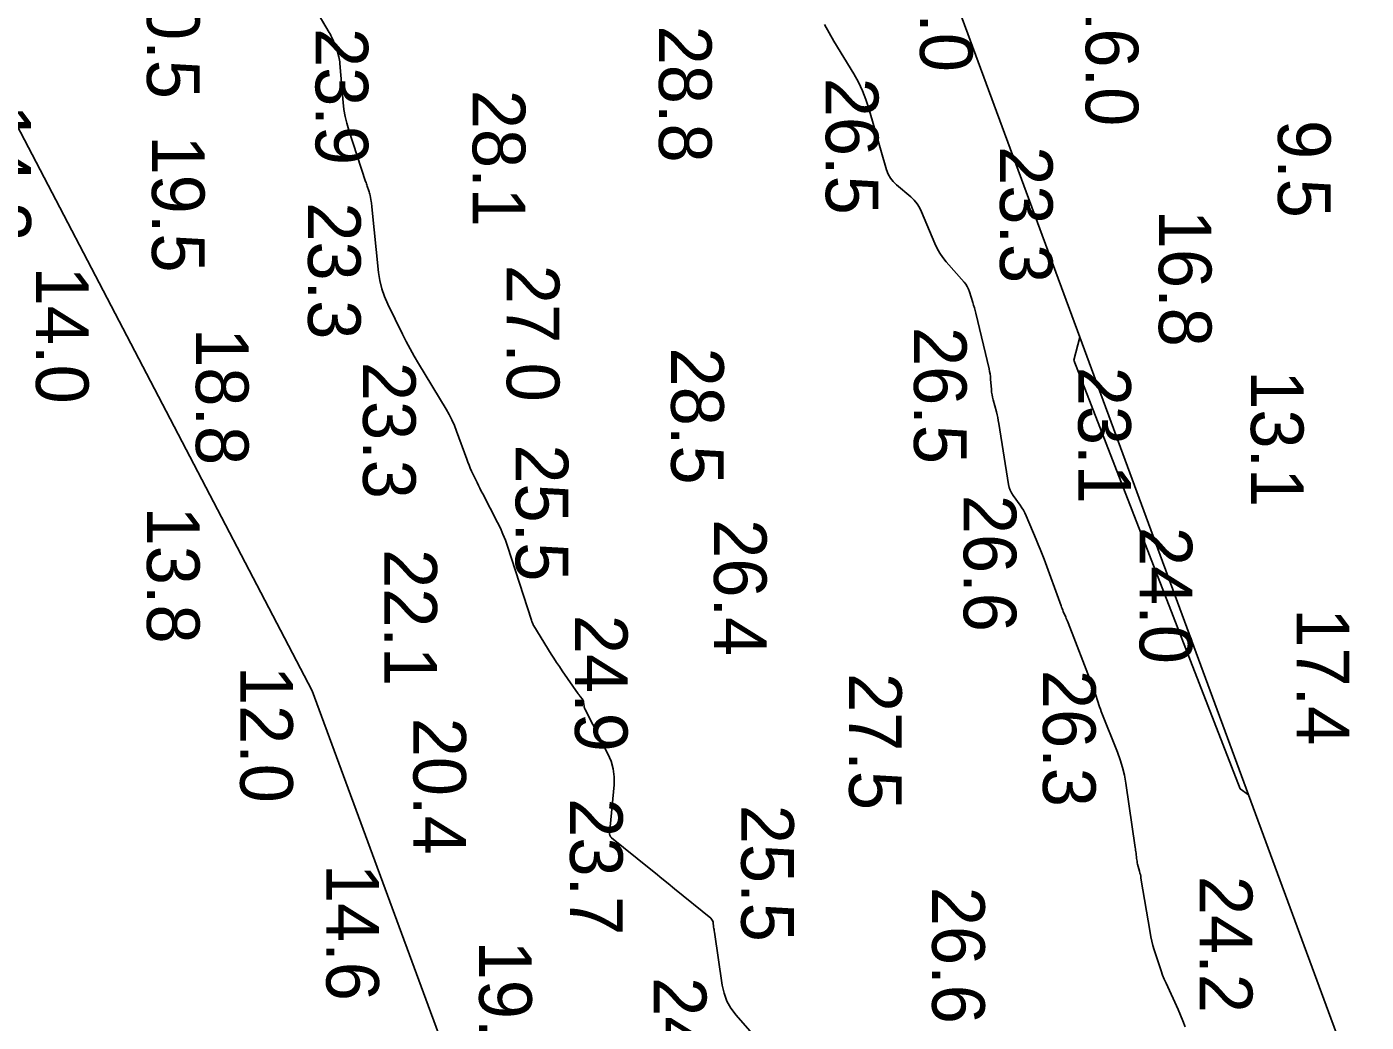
# Model space of a CAD drawing. Extents: x 1178573 to 1187098, y 693282 to 751751.
# Drawn here: x 1184849.5 to 1185167.4, y 736881 to 737117.2 of the extents above; entities that cross this region are included whole.
import ezdxf

# ---------------------------------------------------------------- set-up
doc = ezdxf.new("R2010")
doc.units = 0
for name, color, linetype in [('G-ANNO-PATT', 7, 'Continuous'), ('V-HYDS-MAJR', 7, 'Continuous'), ('V-HYDS-SOUN', 7, 'Continuous')]:
    doc.layers.add(name, color=color, linetype=linetype)

msp = doc.modelspace()

# ---------------------------------------------------------------- linework, layer by layer
at = {"layer": 'G-ANNO-PATT'}
for p, q in [((1184742.06, 737294.73), (1184917.23, 736959.6)), ((1185099.43, 737043.57), (1185015.79, 737270.42)), ((1184921.26, 737115.82), (1184915.56, 737125.54)), ((1184921.45, 737115.49), (1184921.26, 737115.82)), ((1185038.8, 737117.75), (1185039.92, 737115.77)), ((1184921.63, 737115.15), (1184921.45, 737115.49)), ((1184921.8, 737114.81), (1184921.63, 737115.15)), ((1184921.97, 737114.46), (1184921.8, 737114.81)), ((1184922.6, 737113.05), (1184921.97, 737114.46)), ((1184922.75, 737112.7), (1184922.6, 737113.05)), ((1184922.89, 737112.34), (1184922.75, 737112.7)), ((1185039.92, 737115.77), (1185041.08, 737113.81)), ((1185041.08, 737113.81), (1185045.78, 737106.02)), ((1184923.01, 737111.97), (1184922.89, 737112.34)), ((1184923.12, 737111.6), (1184923.01, 737111.97)), ((1184923.51, 737110.06), (1184923.12, 737111.6)), ((1184923.61, 737109.67), (1184923.51, 737110.06)), ((1184923.68, 737109.29), (1184923.61, 737109.67)), ((1184923.74, 737108.9), (1184923.68, 737109.29)), ((1184923.78, 737108.51), (1184923.74, 737108.9)), ((1184924.57, 737099.22), (1184923.78, 737108.51)), ((1185045.78, 737106.02), (1185046.89, 737104.05)), ((1185046.89, 737104.05), (1185047.86, 737102.01)), ((1185047.86, 737102.01), (1185048.69, 737099.92)), ((1185048.69, 737099.92), (1185049.39, 737097.76)), ((1184924.76, 737097.55), (1184924.57, 737099.22)), ((1184925.04, 737095.91), (1184924.76, 737097.55)), ((1185049.39, 737097.76), (1185053.59, 737083.27)), ((1184925.42, 737094.28), (1184925.04, 737095.91)), ((1184925.9, 737092.67), (1184925.42, 737094.28)), ((1184929.9, 737080.48), (1184925.9, 737092.67)), ((1185053.59, 737083.27), (1185053.96, 737082.24)), ((1185053.96, 737082.24), (1185054.48, 737081.3)), ((1185054.48, 737081.3), (1185055.13, 737080.45)), ((1184929.99, 737080.21), (1184929.9, 737080.48)), ((1184930.08, 737079.93), (1184929.99, 737080.21)), ((1184930.17, 737079.65), (1184930.08, 737079.93)), ((1184930.27, 737079.38), (1184930.17, 737079.65)), ((1184930.64, 737078.28), (1184930.27, 737079.38)), ((1184930.73, 737078), (1184930.64, 737078.28)), ((1184930.81, 737077.72), (1184930.73, 737078)), ((1184930.88, 737077.44), (1184930.81, 737077.72)), ((1185055.13, 737080.45), (1185055.91, 737079.68)), ((1185055.91, 737079.68), (1185059.32, 737076.8)), ((1184930.94, 737077.16), (1184930.88, 737077.44)), ((1184931.21, 737075.76), (1184930.94, 737077.16)), ((1184931.27, 737075.43), (1184931.21, 737075.76)), ((1184931.33, 737075.1), (1184931.27, 737075.43)), ((1184931.37, 737074.77), (1184931.33, 737075.1)), ((1184931.41, 737074.44), (1184931.37, 737074.77)), ((1185059.32, 737076.8), (1185060.12, 737076.04)), ((1185060.12, 737076.04), (1185060.81, 737075.21)), ((1185060.81, 737075.21), (1185061.4, 737074.29)), ((1184932.98, 737058.9), (1184931.41, 737074.44)), ((1185061.4, 737074.29), (1185061.88, 737073.3)), ((1185061.88, 737073.3), (1185065.01, 737065.77)), ((1185065.01, 737065.77), (1185065.55, 737064.6)), ((1185065.55, 737064.6), (1185066.18, 737063.49)), ((1185066.18, 737063.49), (1185066.9, 737062.43)), ((1185066.9, 737062.43), (1185067.71, 737061.43)), ((1184933.27, 737056.94), (1184932.98, 737058.9)), ((1185067.71, 737061.43), (1185071.96, 737056.58)), ((1184933.72, 737055.04), (1184933.27, 737056.94)), ((1185071.96, 737056.58), (1185072.36, 737056.07)), ((1185072.36, 737056.07), (1185072.71, 737055.52)), ((1185072.71, 737055.52), (1185073, 737054.93)), ((1184934.35, 737053.19), (1184933.72, 737055.04)), ((1184935.14, 737051.39), (1184934.35, 737053.19)), ((1185073, 737054.93), (1185073.23, 737054.32)), ((1185073.23, 737054.32), (1185074.04, 737051.78)), ((1184938.66, 737044.27), (1184935.14, 737051.39)), ((1185074.04, 737051.78), (1185074.23, 737051.14)), ((1185074.23, 737051.14), (1185074.42, 737050.51)), ((1185074.42, 737050.51), (1185074.59, 737049.86)), ((1185074.59, 737049.86), (1185074.75, 737049.22)), ((1185074.75, 737049.22), (1185077.9, 737036)), ((1184939.56, 737042.5), (1184938.66, 737044.27)), ((1185098.04, 737038.11), (1185099.43, 737043.57)), ((1185099.43, 737043.57), (1185098.04, 737038.11)), ((1185139.49, 736934.9), (1185099.43, 737043.57)), ((1184940.49, 737040.75), (1184939.56, 737042.5)), ((1184941.46, 737039.02), (1184940.49, 737040.75)), ((1184942.47, 737037.31), (1184941.46, 737039.02)), ((1184949.02, 737026.42), (1184942.47, 737037.31)), ((1185137.51, 736936.35), (1185098.04, 737038.11)), ((1185098.04, 737038.11), (1185137.51, 736936.35)), ((1185077.9, 737036), (1185078.03, 737035.4)), ((1185078.03, 737035.4), (1185078.14, 737034.79)), ((1185078.14, 737034.79), (1185078.22, 737034.18)), ((1185078.22, 737034.18), (1185078.28, 737033.57)), ((1185078.28, 737033.57), (1185078.46, 737031.1)), ((1185078.46, 737031.1), (1185078.52, 737030.48)), ((1185078.52, 737030.48), (1185078.61, 737029.87)), ((1185078.61, 737029.87), (1185078.73, 737029.27)), ((1185078.73, 737029.27), (1185078.87, 737028.67)), ((1185078.87, 737028.67), (1185079.64, 737025.8)), ((1184949.73, 737025.17), (1184949.02, 737026.42)), ((1184950.38, 737023.89), (1184949.73, 737025.17)), ((1184950.96, 737022.58), (1184950.38, 737023.89)), ((1185079.64, 737025.8), (1185079.81, 737025.12)), ((1185079.81, 737025.12), (1185079.97, 737024.43)), ((1185079.97, 737024.43), (1185080.1, 737023.75)), ((1185080.1, 737023.75), (1185080.22, 737023.06)), ((1184951.48, 737021.24), (1184950.96, 737022.58)), ((1184953.91, 737014.54), (1184951.48, 737021.24)), ((1185080.22, 737023.06), (1185082.53, 737008.54)), ((1184954.18, 737013.83), (1184953.91, 737014.54)), ((1184954.46, 737013.13), (1184954.18, 737013.83)), ((1184954.75, 737012.44), (1184954.46, 737013.13)), ((1184955.07, 737011.76), (1184954.75, 737012.44)), ((1184956.35, 737009.03), (1184955.07, 737011.76)), ((1184956.68, 737008.35), (1184956.35, 737009.03)), ((1184957.01, 737007.67), (1184956.68, 737008.35)), ((1185082.53, 737008.54), (1185082.68, 737007.85)), ((1185082.68, 737007.85), (1185082.91, 737007.19)), ((1184957.35, 737007), (1184957.01, 737007.67)), ((1184957.69, 737006.33), (1184957.35, 737007)), ((1184961.22, 736999.54), (1184957.69, 737006.33)), ((1185082.91, 737007.19), (1185083.22, 737006.56)), ((1185083.22, 737006.56), (1185083.61, 737005.96)), ((1185083.61, 737005.96), (1185085.31, 737003.64)), ((1185085.31, 737003.64), (1185085.72, 737003.05)), ((1185085.72, 737003.05), (1185086.09, 737002.44)), ((1185086.09, 737002.44), (1185086.43, 737001.81)), ((1185086.43, 737001.81), (1185086.73, 737001.16)), ((1184961.89, 736998.17), (1184961.22, 736999.54)), ((1184962.51, 736996.78), (1184961.89, 736998.17)), ((1185086.73, 737001.16), (1185089.11, 736995.52)), ((1184963.07, 736995.37), (1184962.51, 736996.78)), ((1184963.57, 736993.93), (1184963.07, 736995.37)), ((1185089.11, 736995.52), (1185089.59, 736994.36)), ((1184969.27, 736976.37), (1184963.57, 736993.93)), ((1185089.59, 736994.36), (1185090.06, 736993.19)), ((1185090.06, 736993.19), (1185090.51, 736992.02)), ((1185090.51, 736992.02), (1185090.95, 736990.84)), ((1185090.95, 736990.84), (1185095, 736979.78)), ((1185095, 736979.78), (1185095.13, 736979.44)), ((1185095.13, 736979.44), (1185095.26, 736979.1)), ((1185095.26, 736979.1), (1185095.39, 736978.77)), ((1184969.3, 736976.25), (1184969.27, 736976.37)), ((1184969.34, 736976.14), (1184969.3, 736976.25)), ((1184969.39, 736976.03), (1184969.34, 736976.14)), ((1184969.43, 736975.91), (1184969.39, 736976.03)), ((1184969.61, 736975.47), (1184969.43, 736975.91)), ((1185095.39, 736978.77), (1185095.53, 736978.43)), ((1185095.53, 736978.43), (1185096.11, 736977.11)), ((1185096.11, 736977.11), (1185096.25, 736976.78)), ((1185096.25, 736976.78), (1185096.39, 736976.44)), ((1185096.39, 736976.44), (1185096.52, 736976.11)), ((1185096.52, 736976.11), (1185096.65, 736975.77)), ((1184969.66, 736975.36), (1184969.61, 736975.47)), ((1184969.71, 736975.25), (1184969.66, 736975.36)), ((1184969.76, 736975.14), (1184969.71, 736975.25)), ((1184969.83, 736975.04), (1184969.76, 736975.14)), ((1184973.96, 736968.34), (1184969.83, 736975.04)), ((1185096.65, 736975.77), (1185102.33, 736961.15)), ((1184974.59, 736967.34), (1184973.96, 736968.34)), ((1184975.24, 736966.35), (1184974.59, 736967.34)), ((1184975.89, 736965.36), (1184975.24, 736966.35)), ((1184976.56, 736964.38), (1184975.89, 736965.36)), ((1184980.38, 736958.87), (1184976.56, 736964.38)), ((1185102.33, 736961.15), (1185102.53, 736960.62)), ((1185102.53, 736960.62), (1185102.72, 736960.08)), ((1185102.72, 736960.08), (1185102.91, 736959.55)), ((1184917.23, 736959.6), (1185542.3, 735264.1)), ((1184980.49, 736958.7), (1184980.38, 736958.87)), ((1184980.61, 736958.54), (1184980.49, 736958.7)), ((1184980.73, 736958.39), (1184980.61, 736958.54)), ((1184980.86, 736958.23), (1184980.73, 736958.39)), ((1184981.36, 736957.61), (1184980.86, 736958.23)), ((1184981.47, 736957.45), (1184981.36, 736957.61)), ((1184981.56, 736957.28), (1184981.47, 736957.45)), ((1184981.62, 736957.1), (1184981.56, 736957.28)), ((1184981.65, 736956.91), (1184981.62, 736957.1)), ((1184981.76, 736955.98), (1184981.65, 736956.91)), ((1185102.91, 736959.55), (1185103.08, 736959.01)), ((1185103.08, 736959.01), (1185103.78, 736956.85)), ((1185103.78, 736956.85), (1185103.96, 736956.31)), ((1184981.79, 736955.76), (1184981.76, 736955.98)), ((1184981.84, 736955.55), (1184981.79, 736955.76)), ((1184981.92, 736955.35), (1184981.84, 736955.55)), ((1184982.01, 736955.15), (1184981.92, 736955.35)), ((1184987.44, 736944.66), (1184982.01, 736955.15)), ((1185103.96, 736956.31), (1185104.14, 736955.78)), ((1185104.14, 736955.78), (1185104.34, 736955.25)), ((1185104.34, 736955.25), (1185104.54, 736954.72)), ((1185104.54, 736954.72), (1185108.38, 736945.06)), ((1184988.2, 736942.89), (1184987.44, 736944.66)), ((1185108.38, 736945.06), (1185109.03, 736943.26)), ((1184988.7, 736941.06), (1184988.2, 736942.89)), ((1184988.92, 736939.18), (1184988.7, 736941.06)), ((1185109.03, 736943.26), (1185109.58, 736941.43)), ((1185109.58, 736941.43), (1185110.02, 736939.57)), ((1184988.88, 736937.26), (1184988.92, 736939.18)), ((1185110.02, 736939.57), (1185110.36, 736937.68)), ((1184987.81, 736925.7), (1184988.88, 736937.26)), ((1185110.36, 736937.68), (1185112.62, 736922.4)), ((1185139.49, 736934.9), (1185137.51, 736936.35)), ((1185137.51, 736936.35), (1185139.49, 736934.9)), ((1185735.81, 735317.4), (1185139.49, 736934.9)), ((1184987.81, 736925.61), (1184987.81, 736925.7)), ((1184987.82, 736925.52), (1184987.81, 736925.61)), ((1184987.84, 736925.44), (1184987.82, 736925.52)), ((1184987.87, 736925.35), (1184987.84, 736925.44)), ((1184988.03, 736925.02), (1184987.87, 736925.35)), ((1184988.07, 736924.94), (1184988.03, 736925.02)), ((1184988.12, 736924.87), (1184988.07, 736924.94)), ((1184988.18, 736924.8), (1184988.12, 736924.87)), ((1184988.25, 736924.74), (1184988.18, 736924.8)), ((1184997.18, 736917.53), (1184988.25, 736924.74)), ((1185112.62, 736922.4), (1185112.66, 736922.08)), ((1185112.66, 736922.08), (1185112.71, 736921.75)), ((1185112.71, 736921.75), (1185112.75, 736921.43)), ((1185112.75, 736921.43), (1185112.79, 736921.1)), ((1185112.79, 736921.1), (1185112.94, 736919.79)), ((1185112.94, 736919.79), (1185112.98, 736919.46)), ((1185112.98, 736919.46), (1185113.04, 736919.14)), ((1185113.04, 736919.14), (1185113.1, 736918.82)), ((1185113.1, 736918.82), (1185113.18, 736918.5)), ((1184998.7, 736916.31), (1184997.18, 736917.53)), ((1185000.21, 736915.08), (1184998.7, 736916.31)), ((1185113.18, 736918.5), (1185113.63, 736916.77)), ((1185113.63, 736916.77), (1185113.73, 736916.37)), ((1185113.73, 736916.37), (1185113.82, 736915.98)), ((1185113.82, 736915.98), (1185113.9, 736915.58)), ((1185113.9, 736915.58), (1185113.97, 736915.18)), ((1185001.72, 736913.86), (1185000.21, 736915.08)), ((1185003.23, 736912.63), (1185001.72, 736913.86)), ((1185011.83, 736905.62), (1185003.23, 736912.63)), ((1185113.97, 736915.18), (1185116.13, 736902.25)), ((1185012.04, 736905.42), (1185011.83, 736905.62)), ((1185012.19, 736905.2), (1185012.04, 736905.42)), ((1185012.3, 736904.95), (1185012.19, 736905.2)), ((1185012.37, 736904.67), (1185012.3, 736904.95)), ((1185012.52, 736903.51), (1185012.37, 736904.67)), ((1185012.56, 736903.22), (1185012.52, 736903.51)), ((1185012.61, 736902.93), (1185012.56, 736903.22)), ((1185012.65, 736902.64), (1185012.61, 736902.93)), ((1185012.69, 736902.36), (1185012.65, 736902.64)), ((1185014.55, 736889.78), (1185012.69, 736902.36)), ((1185116.13, 736902.25), (1185116.32, 736901.21)), ((1185116.32, 736901.21), (1185116.55, 736900.18)), ((1185116.55, 736900.18), (1185116.81, 736899.17)), ((1185116.81, 736899.17), (1185117.12, 736898.16)), ((1185117.12, 736898.16), (1185118.41, 736894.14)), ((1185118.41, 736894.14), (1185118.75, 736893.14)), ((1185118.75, 736893.14), (1185119.11, 736892.15)), ((1185119.11, 736892.15), (1185119.51, 736891.18)), ((1185119.51, 736891.18), (1185119.94, 736890.21)), ((1185119.94, 736890.21), (1185122.79, 736884)), ((1185014.98, 736887.82), (1185014.55, 736889.78)), ((1185015.67, 736885.98), (1185014.98, 736887.82)), ((1185016.62, 736884.26), (1185015.67, 736885.98)), ((1185017.84, 736882.66), (1185016.62, 736884.26)), ((1185122.79, 736884), (1185123.38, 736882.63)), ((1185025.49, 736873.92), (1185017.84, 736882.66)), ((1185123.38, 736882.63), (1185123.93, 736881.25)), ((1185123.93, 736881.25), (1185124.43, 736879.85))]:
    msp.add_line(p, q, dxfattribs=at)
at = {"layer": 'V-HYDS-MAJR'}
for points in [[(1185025.49, 736873.92), (1185017.84, 736882.66), (1185016.62, 736884.26), (1185015.67, 736885.98), (1185014.98, 736887.82), (1185014.55, 736889.78), (1185012.69, 736902.36), (1185012.65, 736902.64), (1185012.61, 736902.93), (1185012.56, 736903.22), (1185012.52, 736903.51), (1185012.37, 736904.67), (1185012.3, 736904.95), (1185012.19, 736905.2), (1185012.04, 736905.42), (1185011.83, 736905.62), (1185003.23, 736912.63), (1185001.72, 736913.86), (1185000.21, 736915.08), (1184998.7, 736916.31), (1184997.18, 736917.53), (1184988.25, 736924.74), (1184988.18, 736924.8), (1184988.12, 736924.87), (1184988.07, 736924.94), (1184988.03, 736925.02), (1184987.87, 736925.35), (1184987.84, 736925.44), (1184987.82, 736925.52), (1184987.81, 736925.61), (1184987.81, 736925.7), (1184988.88, 736937.26), (1184988.92, 736939.18), (1184988.7, 736941.06), (1184988.2, 736942.89), (1184987.44, 736944.66), (1184982.01, 736955.15), (1184981.92, 736955.35), (1184981.84, 736955.55), (1184981.79, 736955.76), (1184981.76, 736955.98), (1184981.65, 736956.91), (1184981.62, 736957.1), (1184981.56, 736957.28), (1184981.47, 736957.45), (1184981.36, 736957.61), (1184980.86, 736958.23), (1184980.73, 736958.39), (1184980.61, 736958.54), (1184980.49, 736958.7), (1184980.38, 736958.87), (1184976.56, 736964.38), (1184975.89, 736965.36), (1184975.24, 736966.35), (1184974.59, 736967.34), (1184973.96, 736968.34), (1184969.83, 736975.04), (1184969.76, 736975.14), (1184969.71, 736975.25), (1184969.66, 736975.36), (1184969.61, 736975.47), (1184969.43, 736975.91), (1184969.39, 736976.03), (1184969.34, 736976.14), (1184969.3, 736976.25), (1184969.27, 736976.37), (1184963.57, 736993.93), (1184963.07, 736995.37), (1184962.51, 736996.78), (1184961.89, 736998.17), (1184961.22, 736999.54), (1184957.69, 737006.33), (1184957.35, 737007), (1184957.01, 737007.67), (1184956.68, 737008.35), (1184956.35, 737009.03), (1184955.07, 737011.76), (1184954.75, 737012.44), (1184954.46, 737013.13), (1184954.18, 737013.83), (1184953.91, 737014.54), (1184951.48, 737021.24), (1184950.96, 737022.58), (1184950.38, 737023.89), (1184949.73, 737025.17), (1184949.02, 737026.42), (1184942.47, 737037.31), (1184941.46, 737039.02), (1184940.49, 737040.75), (1184939.56, 737042.5), (1184938.66, 737044.27), (1184935.14, 737051.39), (1184934.35, 737053.19), (1184933.72, 737055.04), (1184933.27, 737056.94), (1184932.98, 737058.9), (1184931.41, 737074.44), (1184931.37, 737074.77), (1184931.33, 737075.1), (1184931.27, 737075.43), (1184931.21, 737075.76), (1184930.94, 737077.16), (1184930.88, 737077.44), (1184930.81, 737077.72), (1184930.73, 737078), (1184930.64, 737078.28), (1184930.27, 737079.38), (1184930.17, 737079.65), (1184930.08, 737079.93), (1184929.99, 737080.21), (1184929.9, 737080.48), (1184925.9, 737092.67), (1184925.42, 737094.28), (1184925.04, 737095.91), (1184924.76, 737097.55), (1184924.57, 737099.22), (1184923.78, 737108.51), (1184923.74, 737108.9), (1184923.68, 737109.29), (1184923.61, 737109.67), (1184923.51, 737110.06), (1184923.12, 737111.6), (1184923.01, 737111.97), (1184922.89, 737112.34), (1184922.75, 737112.7), (1184922.6, 737113.05), (1184921.97, 737114.46), (1184921.8, 737114.81), (1184921.63, 737115.15), (1184921.45, 737115.49), (1184921.26, 737115.82), (1184915.56, 737125.54)], [(1185038.8, 737117.75), (1185039.92, 737115.77), (1185041.08, 737113.81), (1185045.78, 737106.02), (1185046.89, 737104.05), (1185047.86, 737102.01), (1185048.69, 737099.92), (1185049.39, 737097.76), (1185053.59, 737083.27), (1185053.96, 737082.24), (1185054.48, 737081.3), (1185055.13, 737080.45), (1185055.91, 737079.68), (1185059.32, 737076.8), (1185060.12, 737076.04), (1185060.81, 737075.21), (1185061.4, 737074.29), (1185061.88, 737073.3), (1185065.01, 737065.77), (1185065.55, 737064.6), (1185066.18, 737063.49), (1185066.9, 737062.43), (1185067.71, 737061.43), (1185071.96, 737056.58), (1185072.36, 737056.07), (1185072.71, 737055.52), (1185073, 737054.93), (1185073.23, 737054.32), (1185074.04, 737051.78), (1185074.23, 737051.14), (1185074.42, 737050.51), (1185074.59, 737049.86), (1185074.75, 737049.22), (1185077.9, 737036), (1185078.03, 737035.4), (1185078.14, 737034.79), (1185078.22, 737034.18), (1185078.28, 737033.57), (1185078.46, 737031.1), (1185078.52, 737030.48), (1185078.61, 737029.87), (1185078.73, 737029.27), (1185078.87, 737028.67), (1185079.64, 737025.8), (1185079.81, 737025.12), (1185079.97, 737024.43), (1185080.1, 737023.75), (1185080.22, 737023.06), (1185082.53, 737008.54), (1185082.68, 737007.85), (1185082.91, 737007.19), (1185083.22, 737006.56), (1185083.61, 737005.96), (1185085.31, 737003.64), (1185085.72, 737003.05), (1185086.09, 737002.44), (1185086.43, 737001.81), (1185086.73, 737001.16), (1185089.11, 736995.52), (1185089.59, 736994.36), (1185090.06, 736993.19), (1185090.51, 736992.02), (1185090.95, 736990.84), (1185095, 736979.78), (1185095.13, 736979.44), (1185095.26, 736979.1), (1185095.39, 736978.77), (1185095.53, 736978.43), (1185096.11, 736977.11), (1185096.25, 736976.78), (1185096.39, 736976.44), (1185096.52, 736976.11), (1185096.65, 736975.77), (1185102.33, 736961.15), (1185102.53, 736960.62), (1185102.72, 736960.08), (1185102.91, 736959.55), (1185103.08, 736959.01), (1185103.78, 736956.85), (1185103.96, 736956.31), (1185104.14, 736955.78), (1185104.34, 736955.25), (1185104.54, 736954.72), (1185108.38, 736945.06), (1185109.03, 736943.26), (1185109.58, 736941.43), (1185110.02, 736939.57), (1185110.36, 736937.68), (1185112.62, 736922.4), (1185112.66, 736922.08), (1185112.71, 736921.75), (1185112.75, 736921.43), (1185112.79, 736921.1), (1185112.94, 736919.79), (1185112.98, 736919.46), (1185113.04, 736919.14), (1185113.1, 736918.82), (1185113.18, 736918.5), (1185113.63, 736916.77), (1185113.73, 736916.37), (1185113.82, 736915.98), (1185113.9, 736915.58), (1185113.97, 736915.18), (1185116.13, 736902.25), (1185116.32, 736901.21), (1185116.55, 736900.18), (1185116.81, 736899.17), (1185117.12, 736898.16), (1185118.41, 736894.14), (1185118.75, 736893.14), (1185119.11, 736892.15), (1185119.51, 736891.18), (1185119.94, 736890.21), (1185122.79, 736884), (1185123.38, 736882.63), (1185123.93, 736881.25), (1185124.43, 736879.85)]]:
    msp.add_lwpolyline(points, dxfattribs=at)

# ---------------------------------------------------------------- texts
at = {"layer": 'V-HYDS-SOUN'}
for s, p in [('22.0 ', (1185061.5, 737139)), ('20.5 ', (1184877.98, 737132.6)), ('16.0 ', (1185100.84, 737126.11)), ('23.9 ', (1184918.01, 737116.91)), ('28.8 ', (1184999.54, 737117.47)), ('26.5 ', (1185039.14, 737105.11)), ('28.1 ', (1184955.31, 737102.24)), ('14.3 ', (1184837.95, 737098.77)), ('9.5', (1185146.49, 737095.08)), ('19.5 ', (1184879.16, 737091.4)), ('23.3 ', (1185080.5, 737088.86)), ('23.3 ', (1184916.23, 737075.54)), ('16.8 ', (1185118.21, 737073.77)), ('14.0 ', (1184851.63, 737060.26)), ('27.0 ', (1184963.41, 737060.72)), ('18.8 ', (1184889.6, 737045.68)), ('26.5 ', (1185060.07, 737045.96)), ('28.5 ', (1185002.43, 737041.07)), ('23.3 ', (1184929.29, 737037.68)), ('23.1 ', (1185099.08, 737036.52)), ('13.1 ', (1185140.06, 737035.7)), ('25.5 ', (1184965.52, 737018.1)), ('26.6 ', (1185071.87, 737006.12)), ('13.8 ', (1184877.98, 737003.33)), ('26.4 ', (1185012.59, 737000.35)), ('24.0 ', (1185113.64, 736998.51)), ('22.1 ', (1184934.35, 736993.25)), ('24.9 ', (1184979.59, 736977.64)), ('17.4 ', (1185150.94, 736979.22)), ('12.0 ', (1184900.12, 736965.54)), ('26.3 ', (1185090.7, 736964.58)), ('27.5 ', (1185044.68, 736963.84)), ('20.4 ', (1184941.23, 736953.24)), ('23.7 ', (1184978.43, 736934.13)), ('25.5 ', (1185019.06, 736932.57)), ('14.6 ', (1184920.56, 736918.55)), ('24.2 ', (1185127.93, 736915.69)), ('26.6 ', (1185064.39, 736913.1)), ('19.5 ', (1184956.85, 736900.32)), ('24.0 ', (1184998.31, 736891.66))]:
    msp.add_text(s, height=12.5, rotation=270, dxfattribs=at).set_placement(p)

doc.saveas('drawing.dxf')
